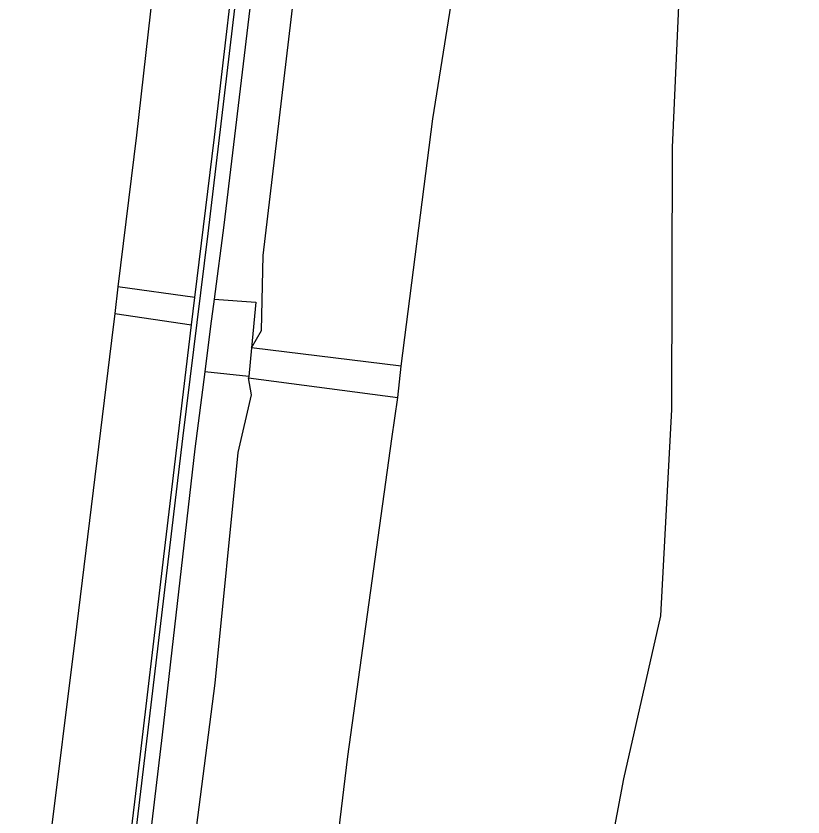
# Model space of a CAD drawing. Extents: x 157466 to 158888, y 383063 to 384677.
# Drawn here: x 157788.61 to 157821.08, y 383575.4 to 383608.45 of the extents above; entities that cross this region are included whole.
import ezdxf

# ---------------------------------------------------------------- set-up
doc = ezdxf.new("R2010")
doc.units = 0
for name, color, linetype in [('IMGEO_Berm_groen', 7, 'Continuous'), ('IMGEO_Geluidsscherm', 7, 'Continuous'), ('IMGEO_Grasland_overig', 7, 'Continuous'), ('IMGEO_Groenvoorziening', 7, 'Continuous'), ('IMGEO_Muur', 7, 'Continuous'), ('IMGEO_Rijbaan_autoweg', 7, 'Continuous'), ('IMGEO_Voetpad_op_trap', 7, 'Continuous'), ('IMGEO_Voetpad_open', 7, 'Continuous')]:
    doc.layers.add(name, color=color, linetype=linetype)

msp = doc.modelspace()

# ---------------------------------------------------------------- linework, layer by layer
at = {"layer": 'IMGEO_Berm_groen'}
for points in [[(157798.323, 383594.761), (157798.733, 383595.478), (157798.803, 383598.572), (157800.064, 383609.134), (157801.524, 383620.699), (157802.654, 383632.51), (157803.402, 383637.675), (157803.33, 383638.89), (157803.108, 383639.628)], [(157804.505, 383594.003), (157805.81, 383604.2), (157807.866, 383617.12), (157809.085, 383626.501), (157809.652, 383629.373), (157811.265, 383632.792), (157811.771, 383634.93), (157811.948, 383635.679)], [(157796.784, 383596.762), (157798.501, 383596.643), (157798.323, 383594.761)], [(157798.21, 383593.572), (157796.395, 383593.766)], [(157794.454, 383561.464), (157795.567, 383571.121), (157796.824, 383580.916), (157797.774, 383590.435), (157798.325, 383592.819), (157798.204, 383593.514)]]:
    msp.add_lwpolyline(points, dxfattribs=at)
at = {"layer": 'IMGEO_Geluidsscherm'}
msp.add_lwpolyline([(157792.584, 383566.544), (157793.018, 383570.227), (157794.249, 383580.601), (157795.498, 383591.014), (157796.541, 383599.479), (157797.755, 383609.815), (157799.012, 383620.237), (157800.285, 383630.725), (157801.393, 383639.839)], dxfattribs=at)
at = {"layer": 'IMGEO_Grasland_overig'}
msp.add_lwpolyline([(157800.497, 383563.023), (157802.299, 383577.899), (157804.122, 383590.996), (157804.363, 383592.702)], dxfattribs=at)
at = {"layer": 'IMGEO_Groenvoorziening'}
msp.add_lwpolyline([(157793.514, 383406.385), (157809.326, 383538.405), (157811.753, 383563.614), (157812.32, 383569.694), (157813.693, 383576.98), (157815.217, 383583.701), (157815.674, 383592.209), (157815.696, 383603.023), (157816.422, 383619.316), (157817.015, 383622.58), (157818.369, 383625.459), (157820.105, 383629.875), (157821.084, 383631.55)], dxfattribs=at)
at = {"layer": 'IMGEO_Muur'}
for points in [[(157795.987, 383596.836), (157796.801, 383603.454), (157797.919, 383612.999), (157798.964, 383621.848), (157799.992, 383630.237), (157801.177, 383640.093)], [(157801.952, 383639.907), (157800.395, 383627.139), (157799.397, 383618.499), (157798.259, 383608.775), (157797.181, 383599.821), (157796.784, 383596.762)], [(157795.848, 383595.705), (157795.987, 383596.836)], [(157796.784, 383596.762), (157796.639, 383595.648), (157796.395, 383593.766)], [(157792.355, 383566.427), (157793.59, 383576.717), (157794.712, 383586.15), (157795.848, 383595.705)], [(157796.395, 383593.766), (157795.984, 383590.591), (157794.637, 383578.798), (157793.221, 383566.87)]]:
    msp.add_lwpolyline(points, dxfattribs=at)
at = {"layer": 'IMGEO_Rijbaan_autoweg'}
for points in [[(157798.612, 383640.71), (157797.545, 383635.88), (157796.472, 383629.362), (157795.844, 383624.025), (157794.713, 383613.524), (157793.578, 383603.524), (157792.814, 383597.274)], [(157792.814, 383597.274), (157792.68, 383596.171)], [(157792.68, 383596.171), (157792.544, 383595.057), (157791.098, 383583.244), (157789.941, 383573.873), (157788.608, 383561.983)]]:
    msp.add_lwpolyline(points, dxfattribs=at)
at = {"layer": 'IMGEO_Voetpad_op_trap'}
for points in [[(157798.323, 383594.761), (157798.21, 383593.572)], [(157804.505, 383594.003), (157798.323, 383594.761)], [(157804.363, 383592.702), (157804.505, 383594.003)], [(157798.21, 383593.572), (157798.204, 383593.514)], [(157798.204, 383593.514), (157804.363, 383592.702)]]:
    msp.add_lwpolyline(points, dxfattribs=at)
at = {"layer": 'IMGEO_Voetpad_open'}
for points in [[(157795.987, 383596.836), (157792.814, 383597.274)], [(157792.68, 383596.171), (157795.848, 383595.705)]]:
    msp.add_lwpolyline(points, dxfattribs=at)

doc.saveas('drawing.dxf')
